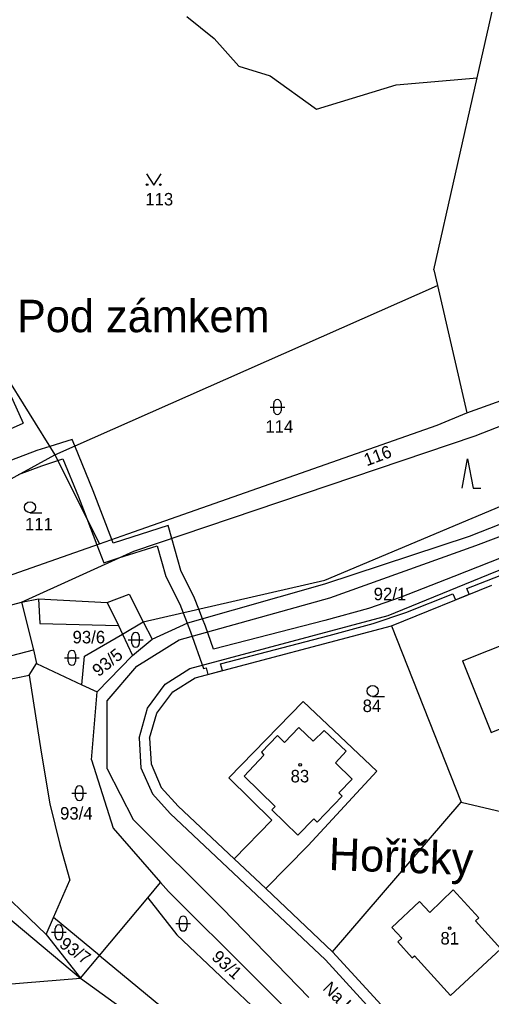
# Model space of a CAD drawing. Extents: x -785744 to -782822, y -1067550 to -1063910.
# Drawn here: x -783434.3 to -783370.2, y -1065181.4 to -1065048.6 of the extents above; entities that cross this region are included whole.
import ezdxf

# ---------------------------------------------------------------- set-up
doc = ezdxf.new("R2010")
doc.units = 0
for name, color, linetype in [('Hranice parcel', 7, 'Continuous'), ('Parcelní čísla', 7, 'Continuous'), ('Pop_ČP_popisy', 7, 'Continuous'), ('Vnitřní kresba', 7, 'Continuous'), ('Věcná břemena k části', 7, 'Continuous'), ('Značky budov', 7, 'Continuous'), ('Značky kultur', 7, 'Continuous')]:
    doc.layers.add(name, color=color, linetype=linetype)

msp = doc.modelspace()

# ---------------------------------------------------------------- linework, layer by layer
at = {"layer": 'Hranice parcel'}
for p, q in [((-783425.83, -1065139.01), (-783425.45, -1065135.15)), ((-783432.01, -1065136.13), (-783425.83, -1065139.01)), ((-783425.83, -1065139.01), (-783423.77, -1065139.97)), ((-783421.56, -1065158.5), (-783415.13, -1065165.88)), ((-783416.87, -1065167.97), (-783415.13, -1065165.88)), ((-783415.13, -1065165.88), (-783414.06, -1065167.1)), ((-783423.43, -1065175.81), (-783416.87, -1065167.97)), ((-783416.87, -1065167.97), (-783412.92, -1065172.99)), ((-783423.43, -1065175.81), (-783429.68, -1065170.65)), ((-783426, -1065178.89), (-783423.43, -1065175.81)), ((-783423.43, -1065175.81), (-783386.7, -1065206.1))]:
    msp.add_line(p, q, dxfattribs=at)
for points in [[(-783372.09, -1065056.54), (-783366.98, -1065033.91)], [(-783411.56, -1065048.23), (-783407.85, -1065051.2)], [(-783407.85, -1065051.2), (-783404.49, -1065054.98)], [(-783404.49, -1065054.98), (-783400.22, -1065056.26)], [(-783400.22, -1065056.26), (-783393.93, -1065060.82)], [(-783393.93, -1065060.82), (-783383.11, -1065057.49)], [(-783383.11, -1065057.49), (-783372.09, -1065056.54)], [(-783377.98, -1065082.63), (-783372.09, -1065056.54)], [(-783377.98, -1065082.63), (-783377.48, -1065084.77)], [(-783429.51, -1065107.76), (-783377.48, -1065084.77)], [(-783377.48, -1065084.77), (-783373.51, -1065102.09)], [(-783436.82, -1065096.73), (-783433.81, -1065103.48)], [(-783436.47, -1065096.56), (-783429.51, -1065107.76)], [(-783373.51, -1065102.09), (-783361.92, -1065097.9)], [(-783372.39, -1065105.18), (-783359.95, -1065100.37)], [(-783377.56, -1065103.75), (-783373.51, -1065102.09)], [(-783373.16, -1065118.84), (-783331.63, -1065102.5)], [(-783461.31, -1065115.7), (-783433.81, -1065103.48)], [(-783419.56, -1065118.53), (-783377.56, -1065103.75)], [(-783418.78, -1065120.88), (-783372.39, -1065105.18)], [(-783440.62, -1065113.83), (-783429.51, -1065107.76)], [(-783429.51, -1065107.76), (-783423.43, -1065119.86)], [(-783392.83, -1065124.79), (-783352.76, -1065107.95)], [(-783423.43, -1065119.86), (-783419.56, -1065118.53)], [(-783436.84, -1065124.58), (-783423.43, -1065119.86)], [(-783392.8, -1065125.31), (-783373.16, -1065118.84)], [(-783434.05, -1065127.81), (-783418.78, -1065120.88)], [(-783417.48, -1065130.48), (-783392.83, -1065124.79)], [(-783411.41, -1065130.62), (-783392.8, -1065125.31)], [(-783383.74, -1065131.01), (-783370.11, -1065125.47)], [(-783446.38, -1065131.11), (-783434.05, -1065127.81)], [(-783434.05, -1065127.81), (-783431.7, -1065127.34)], [(-783434.05, -1065127.81), (-783432.4, -1065134.28)], [(-783431.7, -1065127.34), (-783422.39, -1065127.83)], [(-783422.39, -1065127.83), (-783419.4, -1065126.71)], [(-783419.4, -1065126.71), (-783417.48, -1065130.48)], [(-783420.32, -1065132.14), (-783417.48, -1065130.48)], [(-783417.48, -1065130.48), (-783416.29, -1065132.81)], [(-783416.29, -1065132.81), (-783411.41, -1065130.62)], [(-783410.44, -1065138.09), (-783383.74, -1065131.01)], [(-783383.74, -1065131.01), (-783374.26, -1065154.97)], [(-783425.45, -1065135.15), (-783420.32, -1065132.14)], [(-783418.93, -1065135.05), (-783416.29, -1065132.81)], [(-783374.09, -1065135.77), (-783367.03, -1065132.96)], [(-783432.4, -1065134.28), (-783432.01, -1065136.13)], [(-783423.77, -1065139.97), (-783418.93, -1065135.05)], [(-783374.09, -1065135.77), (-783370.22, -1065145.53)], [(-783433, -1065137.71), (-783432.01, -1065136.13)], [(-783440.09, -1065139.19), (-783433, -1065137.71)], [(-783433, -1065137.71), (-783431.34, -1065148.2)], [(-783413.48, -1065139.98), (-783410.44, -1065138.09)], [(-783424.51, -1065149.24), (-783423.77, -1065139.97)], [(-783415.63, -1065142.9), (-783413.48, -1065139.98)], [(-783405.84, -1065151.66), (-783395.76, -1065141.32)], [(-783395.76, -1065141.32), (-783385.75, -1065150.75)], [(-783416.64, -1065146.29), (-783415.63, -1065142.9)], [(-783370.22, -1065145.53), (-783363.17, -1065142.65)], [(-783416.64, -1065146.29), (-783416.41, -1065149.77)], [(-783431.34, -1065148.2), (-783430.17, -1065155.19)], [(-783424.51, -1065149.24), (-783421.56, -1065158.5)], [(-783416.41, -1065149.77), (-783415.07, -1065153)], [(-783405.84, -1065151.66), (-783400.01, -1065157.44)], [(-783395.07, -1065160.86), (-783385.75, -1065150.75)], [(-783415.07, -1065153), (-783412.76, -1065155.51)], [(-783430.17, -1065155.19), (-783428.81, -1065160.75)], [(-783412.76, -1065155.51), (-783405.15, -1065162.67)], [(-783391.75, -1065175.3), (-783374.26, -1065154.97)], [(-783374.26, -1065154.97), (-783342.17, -1065162.55)], [(-783446.93, -1065157.4), (-783430.68, -1065172.94)], [(-783405.15, -1065162.67), (-783400.01, -1065157.44)], [(-783448.04, -1065160.47), (-783426, -1065178.89)], [(-783428.81, -1065160.75), (-783427.46, -1065165.58)], [(-783400.84, -1065166.73), (-783395.07, -1065160.86)], [(-783405.15, -1065162.67), (-783400.84, -1065166.73)], [(-783429.68, -1065170.65), (-783427.46, -1065165.58)], [(-783414.06, -1065167.1), (-783391.13, -1065189.93)], [(-783400.84, -1065166.73), (-783391.75, -1065175.3)], [(-783378.54, -1065169.96), (-783375.37, -1065166.88)], [(-783375.37, -1065166.88), (-783371.9, -1065170.69)], [(-783383.7, -1065171.99), (-783379.95, -1065168.47)], [(-783379.95, -1065168.47), (-783378.54, -1065169.96)], [(-783430.68, -1065172.94), (-783429.68, -1065170.65)], [(-783372.35, -1065171.09), (-783371.9, -1065170.69)], [(-783372.35, -1065171.09), (-783368.88, -1065174.92)], [(-783430.68, -1065172.94), (-783426, -1065178.89)], [(-783412.92, -1065172.99), (-783401.04, -1065184.24)], [(-783383.7, -1065171.99), (-783382.34, -1065173.46)], [(-783382.9, -1065173.97), (-783382.34, -1065173.46)], [(-783382.9, -1065173.97), (-783380.92, -1065176.13)], [(-783391.75, -1065175.3), (-783375.51, -1065193.02)], [(-783375.71, -1065181.24), (-783368.88, -1065174.92)], [(-783380.92, -1065176.13), (-783380.62, -1065175.86)], [(-783380.62, -1065175.86), (-783375.71, -1065181.24)], [(-783449.86, -1065180.82), (-783426, -1065178.89)], [(-783426, -1065178.89), (-783416.03, -1065186.09)]]:
    msp.add_lwpolyline(points, dxfattribs=at)
at = {"layer": 'Vnitřní kresba'}
for points in [[(-783372.29, -1065120.08), (-783321.58, -1065100.98)], [(-783370.58, -1065124.05), (-783337.12, -1065110.47)], [(-783392.14, -1065127.2), (-783372.29, -1065120.08)], [(-783384.22, -1065129.61), (-783370.58, -1065124.05)], [(-783431.7, -1065127.34), (-783431.53, -1065130.69)], [(-783422.39, -1065127.83), (-783420.87, -1065130.98)], [(-783412.62, -1065132.94), (-783392.14, -1065127.2)], [(-783411.14, -1065136.81), (-783384.22, -1065129.61)], [(-783431.53, -1065130.69), (-783420.87, -1065130.98)], [(-783420.87, -1065130.98), (-783420.32, -1065132.14)], [(-783420.32, -1065132.14), (-783418.93, -1065135.05)], [(-783418.36, -1065136.51), (-783412.62, -1065132.94)], [(-783444.76, -1065137.5), (-783432.4, -1065134.28)], [(-783422.39, -1065141.21), (-783418.36, -1065136.51)], [(-783414.5, -1065138.94), (-783411.14, -1065136.81)], [(-783416.91, -1065142.2), (-783414.5, -1065138.94)], [(-783422.39, -1065150.47), (-783422.39, -1065141.21)], [(-783418.06, -1065146.27), (-783416.91, -1065142.2)], [(-783398.28, -1065146.89), (-783396.35, -1065144.84)], [(-783396.35, -1065144.84), (-783394.4, -1065146.71)], [(-783418.06, -1065146.27), (-783417.8, -1065150.3)], [(-783401.41, -1065148.2), (-783399.26, -1065145.91)], [(-783399.26, -1065145.91), (-783398.28, -1065146.89)], [(-783394.4, -1065146.71), (-783392.91, -1065145.22)], [(-783392.91, -1065145.22), (-783389.92, -1065148.03)], [(-783403.78, -1065151.44), (-783401.08, -1065148.57)], [(-783401.41, -1065148.2), (-783401.08, -1065148.57)], [(-783391.38, -1065149.63), (-783389.92, -1065148.03)], [(-783417.8, -1065150.3), (-783416.25, -1065153.85)], [(-783391.38, -1065149.63), (-783389.1, -1065151.84)], [(-783422.39, -1065150.47), (-783418.86, -1065157.31)], [(-783403.78, -1065151.44), (-783399.54, -1065155.55)], [(-783390.91, -1065153.72), (-783389.1, -1065151.84)], [(-783416.25, -1065153.85), (-783413.84, -1065156.5)], [(-783393.86, -1065157.68), (-783390.44, -1065154.17)], [(-783390.91, -1065153.72), (-783390.44, -1065154.17)], [(-783400.01, -1065156.04), (-783399.54, -1065155.55)], [(-783413.84, -1065156.5), (-783392.74, -1065176.4)], [(-783400.01, -1065156.04), (-783396.47, -1065159.48)], [(-783418.86, -1065157.31), (-783406.72, -1065169.43)], [(-783396.47, -1065159.48), (-783394.31, -1065157.24)], [(-783394.31, -1065157.24), (-783393.86, -1065157.68)], [(-783406.72, -1065169.43), (-783395, -1065181.52)], [(-783392.74, -1065176.4), (-783376.74, -1065193.95)]]:
    msp.add_lwpolyline(points, dxfattribs=at)
at = {"layer": 'Věcná břemena k části'}
for p, q in [((-783427.16, -1065105.68), (-783430.2, -1065106.65)), ((-783426.8, -1065106.56), (-783427.16, -1065105.68)), ((-783424.29, -1065112.67), (-783426.8, -1065106.56)), ((-783431.97, -1065107.21), (-783439.54, -1065110.07)), ((-783430.2, -1065106.65), (-783431.97, -1065107.21)), ((-783434.43, -1065110.45), (-783431.27, -1065109.25)), ((-783431.27, -1065109.25), (-783429.11, -1065108.56)), ((-783429.11, -1065108.56), (-783428.4, -1065108.34)), ((-783428.4, -1065108.34), (-783426.29, -1065113.47)), ((-783421.76, -1065119.28), (-783424.29, -1065112.67)), ((-783426.29, -1065113.47), (-783425.16, -1065116.41)), ((-783425.16, -1065116.41), (-783423.79, -1065119.99)), ((-783414.1, -1065117.39), (-783421.57, -1065119.77)), ((-783413.61, -1065119.13), (-783414.1, -1065117.39)), ((-783421.57, -1065119.77), (-783421.76, -1065119.28)), ((-783412.39, -1065123.51), (-783413.61, -1065119.13)), ((-783363.83, -1065119.81), (-783375.27, -1065124.29)), ((-783423.79, -1065119.99), (-783422.85, -1065122.45)), ((-783420.79, -1065121.79), (-783415.58, -1065120.13)), ((-783415.58, -1065120.13), (-783414.41, -1065124.29)), ((-783422.85, -1065122.45), (-783420.79, -1065121.79)), ((-783373.51, -1065125.93), (-783363.03, -1065121.81)), ((-783410.51, -1065127.25), (-783412.39, -1065123.51)), ((-783414.41, -1065124.29), (-783412.51, -1065128.07)), ((-783375.27, -1065124.29), (-783382.55, -1065127.17)), ((-783373.18, -1065126.72), (-783373.51, -1065125.93)), ((-783409.93, -1065128.74), (-783410.51, -1065127.25)), ((-783382.55, -1065127.17), (-783386.86, -1065128.64)), ((-783381.81, -1065129.19), (-783375.41, -1065126.67)), ((-783375.41, -1065126.67), (-783375.07, -1065127.49)), ((-783375.07, -1065127.49), (-783373.18, -1065126.72)), ((-783412.51, -1065128.07), (-783412.06, -1065129.23)), ((-783409.43, -1065130.05), (-783409.93, -1065128.74)), ((-783386.86, -1065128.64), (-783392.79, -1065130.27)), ((-783386.22, -1065130.7), (-783381.81, -1065129.19)), ((-783412.06, -1065129.23), (-783411.51, -1065130.66)), ((-783409.04, -1065131.05), (-783409.43, -1065130.05)), ((-783392.79, -1065130.27), (-783407.92, -1065134.2)), ((-783411.51, -1065130.66), (-783411.06, -1065131.83)), ((-783411.06, -1065131.83), (-783409.3, -1065136.8)), ((-783407.92, -1065134.2), (-783409.04, -1065131.05)), ((-783392.23, -1065132.35), (-783386.22, -1065130.7)), ((-783406.98, -1065136.19), (-783392.23, -1065132.35)), ((-783409.3, -1065136.8), (-783408.95, -1065136.71)), ((-783408.95, -1065136.71), (-783408.69, -1065137.63)), ((-783408.69, -1065137.63), (-783406.71, -1065137.1)), ((-783406.71, -1065137.1), (-783406.98, -1065136.19))]:
    msp.add_line(p, q, dxfattribs=at)
at = {"layer": 'Značky budov'}
for centre in [(-783396.17, -1065149.9), (-783375.84, -1065172.09)]:
    msp.add_circle(centre, 0.175, dxfattribs=at)
at = {"layer": 'Značky kultur'}
for p, q in [((-783417.06, -1065069.61), (-783416.06, -1065071.11)), ((-783416.06, -1065071.11), (-783415.06, -1065069.61)), ((-783400.26, -1065101.28), (-783398.26, -1065101.28)), ((-783399.76, -1065101.78), (-783399.76, -1065100.78)), ((-783398.76, -1065100.78), (-783398.76, -1065101.78)), ((-783432.87, -1065115.65), (-783431.27, -1065115.65)), ((-783419.52, -1065132.92), (-783417.52, -1065132.92)), ((-783419.02, -1065133.42), (-783419.02, -1065132.42)), ((-783418.02, -1065132.42), (-783418.02, -1065133.42)), ((-783428.18, -1065135.36), (-783426.18, -1065135.36)), ((-783427.68, -1065135.86), (-783427.68, -1065134.86)), ((-783426.68, -1065134.86), (-783426.68, -1065135.86)), ((-783386.31, -1065140.61), (-783384.71, -1065140.61)), ((-783427.18, -1065153.76), (-783425.18, -1065153.76)), ((-783426.68, -1065154.26), (-783426.68, -1065153.26)), ((-783425.68, -1065153.26), (-783425.68, -1065154.26)), ((-783413.06, -1065171.48), (-783411.06, -1065171.48)), ((-783412.56, -1065171.98), (-783412.56, -1065170.98)), ((-783411.56, -1065170.98), (-783411.56, -1065171.98)), ((-783429.97, -1065172.66), (-783427.97, -1065172.66)), ((-783429.47, -1065173.16), (-783429.47, -1065172.16)), ((-783428.47, -1065172.16), (-783428.47, -1065173.16))]:
    msp.add_line(p, q, dxfattribs=at)
msp.add_lwpolyline([(-783374.13, -1065112.31), (-783373.43, -1065108.31), (-783372.63, -1065112.31), (-783371.63, -1065112.31)], dxfattribs=at)
for centre, radius in [((-783416.96, -1065071.06), 0.112), ((-783415.16, -1065071.06), 0.112), ((-783432.87, -1065114.9), 0.75), ((-783386.31, -1065139.86), 0.75)]:
    msp.add_circle(centre, radius, dxfattribs=at)
for centre, start, end in [((-783399.26, -1065100.78), 0, 180), ((-783399.26, -1065101.78), 180, 0), ((-783418.52, -1065132.42), 0, 180), ((-783427.18, -1065134.86), 0, 180), ((-783418.52, -1065133.42), 180, 0), ((-783427.18, -1065135.86), 180, 0), ((-783426.18, -1065153.26), 0, 180), ((-783426.18, -1065154.26), 180, 0), ((-783428.97, -1065172.16), 0, 180), ((-783412.06, -1065170.98), 0, 180), ((-783412.06, -1065171.98), 180, 0), ((-783428.97, -1065173.16), 180, 0)]:
    msp.add_arc(centre, 0.5, start, end, dxfattribs=at)

# ---------------------------------------------------------------- texts
at = {"layer": 'Parcelní čísla'}
for s, p in [('113', (-783417.21, -1065073.89)), ('114', (-783400.89, -1065104.77)), ('111', (-783433.56, -1065118.05)), ('92/1', (-783386.17, -1065127.54)), ('93/6', (-783427.09, -1065133.4)), ('84', (-783387.67, -1065142.73)), ('83', (-783397.46, -1065152.29)), ('93/4', (-783428.79, -1065157.34)), ('81', (-783377.1, -1065174.32))]:
    msp.add_text(s, height=1.7, dxfattribs=at).set_placement(p)
for s, rotation, p in [('116', 20.6806, (-783387.12, -1065109.35)), ('93/5', 38.6783, (-783423.56, -1065138.02)), ('93/7', 324.6008, (-783429.02, -1065174.57)), ('93/1', 317.4701, (-783408.32, -1065176.2))]:
    msp.add_text(s, height=1.7, rotation=rotation, dxfattribs=at).set_placement(p)
at = {"layer": 'Pop_ČP_popisy'}
msp.add_text('Pod zámkem', height=4.4, dxfattribs=at).set_placement((-783434.65, -1065091.11))
for s, height, rotation, p in [('Hořičky', 4.4, 357.9382, (-783392.33, -1065164.19)), ('Na Hořičkách', 1.7, 314.9619, (-783393.2, -1065180.38))]:
    msp.add_text(s, height=height, rotation=rotation, dxfattribs=at).set_placement(p)

doc.saveas('drawing.dxf')
